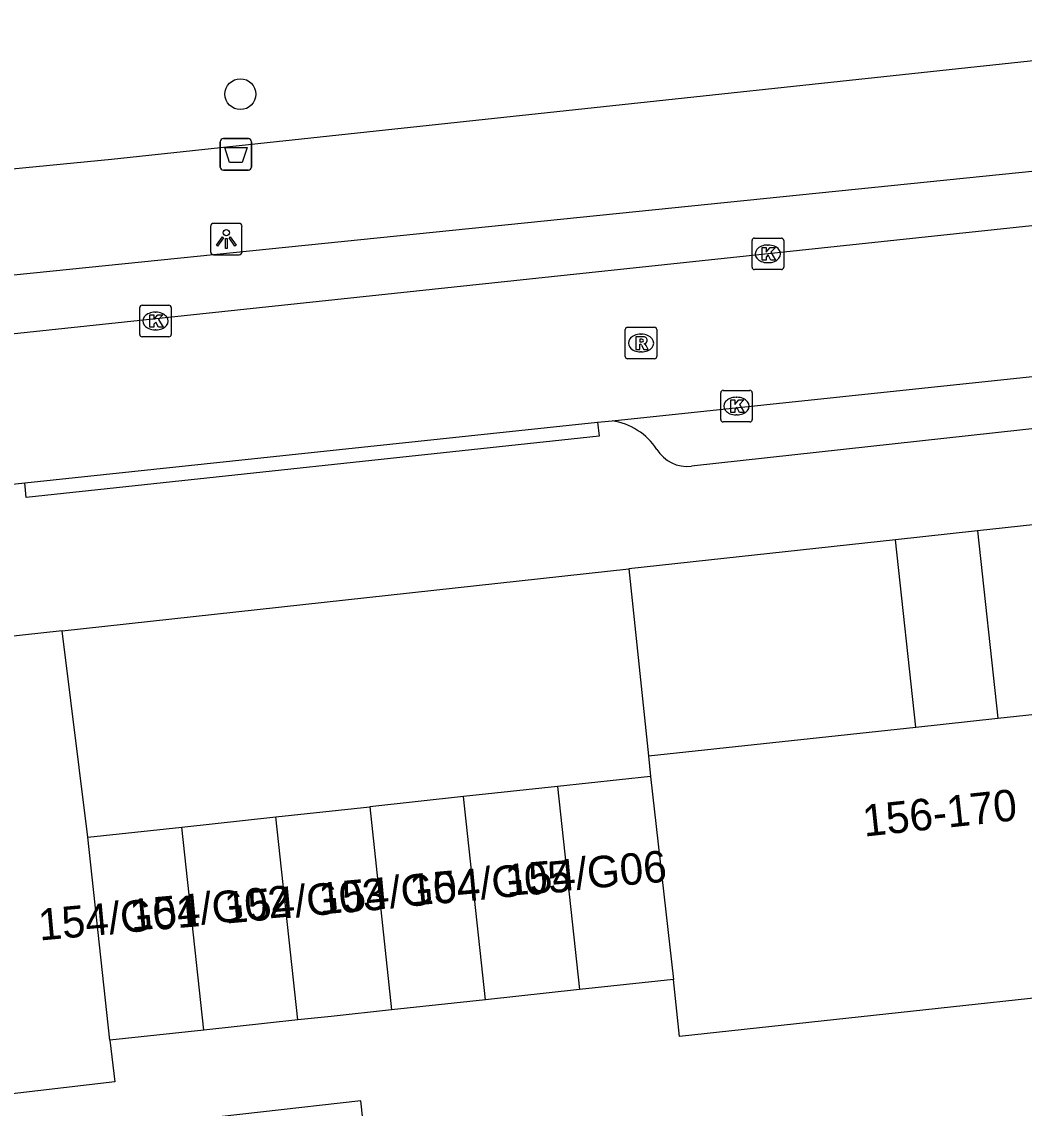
# Model space of a CAD drawing. Extents: x 160026 to 161302, y 384757 to 385701.
# Drawn here: x 161171.01 to 161202.79, y 385215.39 to 385249.85 of the extents above; entities that cross this region are included whole.
import ezdxf

# ---------------------------------------------------------------- set-up
doc = ezdxf.new("R2010")
doc.units = 0
for name, color, linetype in [('IMGEO_Afvalbak', 7, 'Continuous'), ('IMGEO_Boom', 7, 'Continuous'), ('IMGEO_Groenvoorziening', 7, 'Continuous'), ('IMGEO_Kolk', 7, 'Continuous'), ('IMGEO_Lichtpunt', 7, 'Continuous'), ('IMGEO_Pand', 7, 'Continuous'), ('IMGEO_Pand_nummerreeks', 7, 'Continuous'), ('IMGEO_Rijbaan_lokaal_open', 7, 'Continuous'), ('IMGEO_Rioolput', 7, 'Continuous'), ('IMGEO_Voetpad_open', 7, 'Continuous')]:
    doc.layers.add(name, color=color, linetype=linetype)

msp = doc.modelspace()

# ---------------------------------------------------------------- linework, layer by layer
at = {"layer": 'IMGEO_Afvalbak'}
for p, q in [((161177.402, 385246.138), (161178.192, 385246.138)), ((161178.192, 385246.138), (161177.402, 385246.138)), ((161177.302, 385245.238), (161177.302, 385246.038)), ((161177.302, 385246.038), (161177.302, 385245.238)), ((161178.292, 385246.038), (161178.292, 385245.238)), ((161178.292, 385245.238), (161178.292, 385246.038)), ((161178.192, 385245.138), (161177.402, 385245.138)), ((161177.402, 385245.138), (161178.192, 385245.138))]:
    msp.add_line(p, q, dxfattribs=at)
msp.add_lwpolyline([(161177.445, 385245.852), (161178.149, 385245.852), (161178, 385245.382), (161177.594, 385245.382), (161177.445, 385245.852)], dxfattribs=at)
for centre, start, end in [((161177.402, 385246.038), 90, 180), ((161177.402, 385246.038), 90, 180), ((161178.192, 385246.038), 0, 90), ((161178.192, 385246.038), 360, 90), ((161177.402, 385245.238), 180, 270), ((161177.402, 385245.238), 180, 270), ((161178.192, 385245.238), 270, 0), ((161178.192, 385245.238), 270, 0)]:
    msp.add_arc(centre, 0.1, start, end, dxfattribs=at)
at = {"layer": 'IMGEO_Boom'}
msp.add_circle((161177.939, 385247.547), 0.489, dxfattribs=at)
at = {"layer": 'IMGEO_Groenvoorziening'}
msp.add_lwpolyline([(161173.803, 385217.549), (161173.959, 385216.23), (161167.26, 385215.452)], dxfattribs=at)
at = {"layer": 'IMGEO_Kolk'}
for p, q in [((161194.159, 385242.059), (161194.159, 385242.911)), ((161194.234, 385242.985), (161195.086, 385242.985)), ((161194.647, 385242.765), (161194.672, 385242.765)), ((161195.16, 385242.911), (161195.16, 385242.059)), ((161194.67, 385242.205), (161194.645, 385242.205)), ((161195.086, 385241.985), (161194.234, 385241.985)), ((161174.748, 385239.929), (161174.748, 385240.781)), ((161174.823, 385240.855), (161175.675, 385240.855)), ((161175.236, 385240.635), (161175.261, 385240.635)), ((161175.749, 385240.781), (161175.749, 385239.929)), ((161175.259, 385240.075), (161175.234, 385240.075)), ((161175.675, 385239.855), (161174.823, 385239.855)), ((161193.163, 385237.231), (161193.163, 385238.083)), ((161193.238, 385238.157), (161194.09, 385238.157)), ((161193.651, 385237.937), (161193.676, 385237.937)), ((161194.164, 385238.083), (161194.164, 385237.231)), ((161193.674, 385237.377), (161193.649, 385237.377)), ((161194.09, 385237.157), (161193.238, 385237.157))]:
    msp.add_line(p, q, dxfattribs=at)
for points in [[(161194.159, 385242.059), (161194.159, 385242.911)], [(161194.234, 385242.985), (161195.086, 385242.985)], [(161195.16, 385242.911), (161195.16, 385242.059)], [(161194.48, 385242.685), (161194.603, 385242.685), (161194.603, 385242.534), (161194.733, 385242.685), (161194.897, 385242.685), (161194.751, 385242.534), (161194.904, 385242.285), (161194.752, 385242.285), (161194.667, 385242.449), (161194.603, 385242.382), (161194.603, 385242.285), (161194.48, 385242.285), (161194.48, 385242.685)], [(161195.086, 385241.985), (161194.234, 385241.985)], [(161174.748, 385239.929), (161174.748, 385240.781)], [(161174.823, 385240.855), (161175.675, 385240.855)], [(161175.749, 385240.781), (161175.749, 385239.929)], [(161175.069, 385240.555), (161175.192, 385240.555), (161175.192, 385240.404), (161175.322, 385240.555), (161175.486, 385240.555), (161175.34, 385240.404), (161175.493, 385240.155), (161175.341, 385240.155), (161175.256, 385240.319), (161175.192, 385240.252), (161175.192, 385240.155), (161175.069, 385240.155), (161175.069, 385240.555)], [(161175.675, 385239.855), (161174.823, 385239.855)], [(161193.163, 385237.231), (161193.163, 385238.083)], [(161193.238, 385238.157), (161194.09, 385238.157)], [(161194.164, 385238.083), (161194.164, 385237.231)], [(161193.484, 385237.857), (161193.607, 385237.857), (161193.607, 385237.706), (161193.737, 385237.857), (161193.901, 385237.857), (161193.755, 385237.706), (161193.908, 385237.457), (161193.756, 385237.457), (161193.671, 385237.621), (161193.607, 385237.554), (161193.607, 385237.457), (161193.484, 385237.457), (161193.484, 385237.857)], [(161194.09, 385237.157), (161193.238, 385237.157)]]:
    msp.add_lwpolyline(points, dxfattribs=at)
for centre, start, end in [((161194.236, 385242.909), 91.552, 178.448), ((161194.236, 385242.909), 91.552, 178.448), ((161195.084, 385242.909), 1.552, 88.448), ((161195.084, 385242.909), 1.552, 88.448), ((161194.236, 385242.061), 181.552, 268.448), ((161194.236, 385242.061), 181.552, 268.448), ((161195.084, 385242.061), 271.552, 358.448), ((161195.084, 385242.061), 271.552, 358.448), ((161174.825, 385240.779), 91.552, 178.448), ((161174.825, 385240.779), 91.552, 178.448), ((161175.673, 385240.779), 1.552, 88.448), ((161175.673, 385240.779), 1.552, 88.448), ((161174.825, 385239.931), 181.552, 268.448), ((161174.825, 385239.931), 181.552, 268.448), ((161175.673, 385239.931), 271.552, 358.448), ((161175.673, 385239.931), 271.552, 358.448), ((161193.24, 385238.081), 91.552, 178.448), ((161193.24, 385238.081), 91.552, 178.448), ((161194.088, 385238.081), 1.552, 88.448), ((161194.088, 385238.081), 1.552, 88.448), ((161193.24, 385237.233), 181.552, 268.448), ((161193.24, 385237.233), 181.552, 268.448), ((161194.088, 385237.233), 271.552, 358.448), ((161194.088, 385237.233), 271.552, 358.448)]:
    msp.add_arc(centre, 0.0765, start, end, dxfattribs=at)
for centre, major_axis, ratio, start_param, end_param in [((161194.646, 385242.485), (-0.387, 0.002), 0.722429, 4.712389, 7.853982), ((161194.671, 385242.485), (-0.39, 0.002), 0.717154, 1.570796, 4.712389), ((161175.235, 385240.355), (-0.387, 0.002), 0.722429, 4.712389, 7.853982), ((161175.26, 385240.355), (-0.39, 0.002), 0.717154, 1.570796, 4.712389), ((161193.65, 385237.657), (-0.387, 0.002), 0.722429, 4.712389, 7.853982), ((161193.675, 385237.657), (-0.39, 0.002), 0.717154, 1.570796, 4.712389)]:
    msp.add_ellipse(centre, major_axis=major_axis, ratio=ratio, start_param=start_param, end_param=end_param, dxfattribs=at)
at = {"layer": 'IMGEO_Lichtpunt'}
for p, q in [((161177.896, 385243.452), (161177.088, 385243.452)), ((161177.896, 385243.452), (161177.088, 385243.452)), ((161176.994, 385243.357), (161176.994, 385242.55)), ((161176.994, 385243.357), (161176.994, 385242.55)), ((161177.99, 385242.55), (161177.99, 385243.357)), ((161177.99, 385242.55), (161177.99, 385243.357)), ((161177.088, 385242.456), (161177.896, 385242.456)), ((161177.088, 385242.456), (161177.896, 385242.456))]:
    msp.add_line(p, q, dxfattribs=at)
for points in [[(161177.368, 385243.021), (161177.407, 385242.993), (161177.219, 385242.731), (161177.181, 385242.758), (161177.368, 385243.021)], [(161177.47, 385242.973), (161177.517, 385242.973), (161177.517, 385242.651), (161177.47, 385242.651), (161177.47, 385242.973)], [(161177.58, 385242.993), (161177.618, 385243.02), (161177.805, 385242.758), (161177.766, 385242.73), (161177.58, 385242.993)]]:
    msp.add_lwpolyline(points, dxfattribs=at)
msp.add_circle((161177.493, 385243.155), 0.0994, dxfattribs=at)
for centre, start, end in [((161177.088, 385243.357), 90, 180), ((161177.088, 385243.357), 90, 180), ((161177.896, 385243.357), 0, 90), ((161177.896, 385243.357), 0, 90), ((161177.088, 385242.55), 180, 270), ((161177.088, 385242.55), 180, 270), ((161177.896, 385242.55), 270, 0), ((161177.896, 385242.55), 270, 360)]:
    msp.add_arc(centre, 0.0946, start, end, dxfattribs=at)
at = {"layer": 'IMGEO_Pand'}
for points in [[(161201.95, 385227.761), (161211.002, 385228.738), (161211.963, 385219.842), (161191.858, 385217.671), (161191.663, 385219.477)], [(161199.349, 385227.48), (161201.95, 385227.761)], [(161190.872, 385226.565), (161199.349, 385227.48)], [(161190.872, 385226.565), (161190.942, 385225.916)], [(161190.942, 385225.916), (161187.991, 385225.597)], [(161190.942, 385225.916), (161191.663, 385219.477)], [(161187.991, 385225.597), (161185.014, 385225.276)], [(161187.991, 385225.597), (161188.686, 385219.156)], [(161185.014, 385225.276), (161182.038, 385224.954)], [(161185.71, 385218.834), (161185.014, 385225.276)], [(161179.061, 385224.633), (161182.038, 385224.954)], [(161182.038, 385224.954), (161182.733, 385218.513)], [(161176.084, 385224.311), (161179.061, 385224.633)], [(161179.756, 385218.192), (161179.061, 385224.633)], [(161173.108, 385223.99), (161176.084, 385224.311)], [(161176.78, 385217.87), (161176.084, 385224.311)], [(161173.803, 385217.549), (161173.108, 385223.99)], [(161191.663, 385219.477), (161188.686, 385219.156)], [(161188.686, 385219.156), (161185.71, 385218.834)], [(161185.71, 385218.834), (161182.733, 385218.513)], [(161182.733, 385218.513), (161180.818, 385218.306), (161179.756, 385218.192)], [(161179.756, 385218.192), (161176.78, 385217.87)], [(161176.78, 385217.87), (161173.803, 385217.549)]]:
    msp.add_lwpolyline(points, dxfattribs=at)
at = {"layer": 'IMGEO_Rijbaan_lokaal_open'}
for points in [[(161212.277, 385244.361), (161166.894, 385239.539)], [(161189.721, 385237.192), (161211.653, 385239.505)], [(161189.264, 385237.144), (161189.721, 385237.192)], [(161171.102, 385235.228), (161189.264, 385237.144)], [(161167.391, 385234.836), (161171.102, 385235.228)]]:
    msp.add_lwpolyline(points, dxfattribs=at)
at = {"layer": 'IMGEO_Rioolput'}
for p, q in [((161190.139, 385239.23), (161190.139, 385240.082)), ((161190.214, 385240.156), (161191.066, 385240.156)), ((161190.627, 385239.936), (161190.652, 385239.936)), ((161191.14, 385240.082), (161191.14, 385239.23)), ((161190.65, 385239.376), (161190.625, 385239.376)), ((161191.066, 385239.156), (161190.214, 385239.156))]:
    msp.add_line(p, q, dxfattribs=at)
for points in [[(161190.139, 385239.23), (161190.139, 385240.082)], [(161190.214, 385240.156), (161191.066, 385240.156)], [(161191.14, 385240.082), (161191.14, 385239.23)], [(161190.728, 385239.854), (161190.476, 385239.856), (161190.476, 385239.456)], [(161190.476, 385239.456), (161190.6, 385239.456), (161190.6, 385239.618), (161190.611, 385239.618)], [(161190.654, 385239.775), (161190.6, 385239.775), (161190.6, 385239.694)], [(161190.6, 385239.694), (161190.652, 385239.694)], [(161190.658, 385239.589), (161190.729, 385239.456), (161190.869, 385239.456), (161190.804, 385239.582)], [(161191.066, 385239.156), (161190.214, 385239.156)]]:
    msp.add_lwpolyline(points, dxfattribs=at)
for centre, radius, start, end in [((161190.216, 385240.08), 0.0765, 91.552, 178.448), ((161190.216, 385240.08), 0.0765, 91.552, 178.448), ((161191.064, 385240.08), 0.0765, 1.552, 88.448), ((161191.064, 385240.08), 0.0765, 1.552, 88.448), ((161190.61, 385239.565), 0.0533, 26.0293, 88.6989), ((161190.636, 385239.883), 0.19, 274.7715, 282.9687), ((161190.66, 385239.679), 0.0964, 77.0061, 93.1865), ((161190.674, 385239.736), 0.0378, 276.6634, 79.6772), ((161190.727, 385239.744), 0.109, 350.3612, 89.416), ((161190.725, 385239.744), 0.112, 277.5842, 350.9817), ((161190.709, 385239.529), 0.108, 29.5134, 73.7905), ((161190.216, 385239.232), 0.0765, 181.552, 268.448), ((161190.216, 385239.232), 0.0765, 181.552, 268.448), ((161191.064, 385239.232), 0.0765, 271.552, 358.448), ((161191.064, 385239.232), 0.0765, 271.552, 358.448)]:
    msp.add_arc(centre, radius, start, end, dxfattribs=at)
for centre, major_axis, ratio, start_param, end_param in [((161190.626, 385239.656), (-0.387, 0.002), 0.722429, 4.712389, 7.853982), ((161190.651, 385239.656), (-0.39, 0.002), 0.717154, 1.570796, 4.712389)]:
    msp.add_ellipse(centre, major_axis=major_axis, ratio=ratio, start_param=start_param, end_param=end_param, dxfattribs=at)
at = {"layer": 'IMGEO_Voetpad_open'}
for points in [[(161144.549, 385243.128), (161150.833, 385243.243), (161173.849, 385245.484), (161214.521, 385249.845)], [(161166.698, 385241.403), (161209.567, 385245.77)], [(161209.102, 385237.6), (161192.234, 385235.751)], [(161189.264, 385237.144), (161189.31, 385236.708), (161171.151, 385234.755), (161171.102, 385235.228)], [(161213.086, 385234.985), (161201.309, 385233.7)], [(161198.708, 385233.416), (161190.251, 385232.493)], [(161201.309, 385233.7), (161198.708, 385233.416)], [(161199.349, 385227.48), (161198.708, 385233.416)], [(161201.309, 385233.7), (161201.95, 385227.761)], [(161172.291, 385230.534), (161190.251, 385232.493)], [(161190.251, 385232.493), (161190.872, 385226.565)], [(161172.291, 385230.534), (161167.922, 385230.057)], [(161173.108, 385223.99), (161172.291, 385230.534)], [(161188.883, 385207.328), (161182.727, 385206.703), (161181.752, 385215.628), (161172.22, 385214.554)]]:
    msp.add_lwpolyline(points, dxfattribs=at)
for centre, radius, start, end in [((161189.412, 385235.148), 2.068, 33.2412, 81.3945), ((161192.101, 385236.87), 1.126, 211.5004, 276.7618)]:
    msp.add_arc(centre, radius, start, end, dxfattribs=at)

# ---------------------------------------------------------------- texts
at = {"layer": 'IMGEO_Pand_nummerreeks'}
for s, rotation, p in [('156-170', 6.1593, (161197.716, 385224.004)), ('154/G06', 5.1556, (161186.379, 385222.12)), ('154/G05', 5.1556, (161183.349, 385221.813)), ('154/G04', 5.1556, (161180.469, 385221.534)), ('154/G02', 5.1556, (161174.482, 385221.016)), ('154/G03', 5.1556, (161177.479, 385221.247)), ('154/G01', 5.1556, (161171.579, 385220.71))]:
    msp.add_text(s, height=1, rotation=rotation, dxfattribs=at).set_placement(p)

doc.saveas('drawing.dxf')
